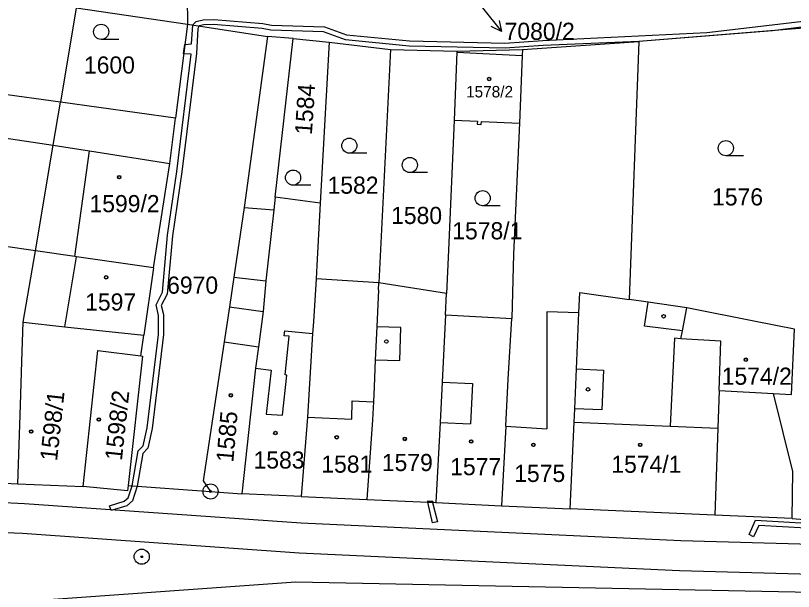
# Model space of a CAD drawing. Extents: x -593183 to -588034, y -1130415 to -1124994.
# Drawn here: x -589502.8 to -589425.6, y -1129493.8 to -1129436.7 of the extents above; entities that cross this region are included whole.
import ezdxf

# ---------------------------------------------------------------- set-up
doc = ezdxf.new("R2010")
doc.units = 0
for name, color, linetype in [('Vrstva 1', 7, 'Continuous'), ('Vrstva 16', 7, 'Continuous'), ('Vrstva 18', 7, 'Continuous'), ('Vrstva 19', 7, 'Continuous'), ('Vrstva 24', 7, 'Continuous'), ('Vrstva 25', 7, 'Continuous'), ('Vrstva 27', 7, 'Continuous'), ('Vrstva 4', 7, 'Continuous')]:
    doc.layers.add(name, color=color, linetype=linetype)

msp = doc.modelspace()

# ---------------------------------------------------------------- linework, layer by layer
at = {"layer": 'Vrstva 1'}
for p, q in [((-589485.79, -1129433.82), (-589485.74, -1129437.58)), ((-589496.78, -1129435.99), (-589498.34, -1129445.33)), ((-589496.78, -1129435.99), (-589485.74, -1129437.58)), ((-589485.74, -1129437.58), (-589486.92, -1129446.91)), ((-589485.74, -1129437.58), (-589477.8, -1129438.82)), ((-589419.17, -1129437.56), (-589440.96, -1129439.32)), ((-589477.8, -1129438.82), (-589480.11, -1129455.77)), ((-589475.25, -1129439.03), (-589477.8, -1129438.82)), ((-589477.02, -1129454.74), (-589475.25, -1129439.03)), ((-589475.25, -1129439.03), (-589471.69, -1129439.38)), ((-589471.69, -1129439.38), (-589472.56, -1129455.35)), ((-589471.69, -1129439.38), (-589465.61, -1129440.09)), ((-589452.5, -1129440.12), (-589440.96, -1129439.32)), ((-589440.96, -1129439.32), (-589441.94, -1129464.9)), ((-589465.61, -1129440.09), (-589466.75, -1129463.25)), ((-589465.61, -1129440.09), (-589459.01, -1129440.27)), ((-589459.01, -1129440.27), (-589452.5, -1129440.12)), ((-589452.5, -1129440.12), (-589452.53, -1129440.7)), ((-589459.01, -1129440.38), (-589459.3, -1129447.12)), ((-589459.01, -1129440.27), (-589459.01, -1129440.38)), ((-589452.53, -1129440.7), (-589452.82, -1129447.42)), ((-589499.06, -1129449.6), (-589498.34, -1129445.33)), ((-589486.92, -1129446.91), (-589498.34, -1129445.33)), ((-589487.49, -1129451.4), (-589486.92, -1129446.91)), ((-589459.3, -1129447.12), (-589459.85, -1129460)), ((-589452.82, -1129447.42), (-589453.39, -1129460.41)), ((-589500.81, -1129460.07), (-589499.06, -1129449.6)), ((-589489.09, -1129461.74), (-589487.49, -1129451.4)), ((-589477.02, -1129454.74), (-589477.16, -1129456.02)), ((-589472.56, -1129455.35), (-589477.02, -1129454.74)), ((-589472.56, -1129455.35), (-589472.9, -1129461.54)), ((-589480.11, -1129455.77), (-589481.12, -1129462.68)), ((-589477.16, -1129456.02), (-589477.96, -1129463.04)), ((-589502.03, -1129467.16), (-589500.81, -1129460.07)), ((-589496.91, -1129460.63), (-589500.81, -1129460.07)), ((-589459.85, -1129460), (-589460.06, -1129464.29)), ((-589496.74, -1129460.65), (-589496.91, -1129460.63)), ((-589489.09, -1129461.74), (-589496.74, -1129460.65)), ((-589453.39, -1129460.41), (-589453.58, -1129466.79)), ((-589489.09, -1129461.74), (-589490.05, -1129468.44)), ((-589472.9, -1129461.54), (-589472.98, -1129462.86)), ((-589481.12, -1129462.68), (-589481.56, -1129465.62)), ((-589477.96, -1129463.04), (-589478.23, -1129466.07)), ((-589472.98, -1129462.86), (-589473.25, -1129467.11)), ((-589466.75, -1129463.25), (-589472.98, -1129462.86)), ((-589466.78, -1129463.95), (-589466.75, -1129463.25)), ((-589460.06, -1129464.29), (-589466.75, -1129463.25)), ((-589466.78, -1129463.95), (-589466.96, -1129467.6)), ((-589460.16, -1129466.41), (-589460.06, -1129464.29)), ((-589446.91, -1129466.21), (-589446.82, -1129464.2)), ((-589446.82, -1129464.2), (-589441.94, -1129464.9)), ((-589481.56, -1129465.62), (-589482.08, -1129469.09)), ((-589440.06, -1129465.17), (-589441.94, -1129464.9)), ((-589436.22, -1129465.72), (-589440.06, -1129465.17)), ((-589478.23, -1129466.07), (-589478.7, -1129469.6)), ((-589460.16, -1129466.41), (-589460.48, -1129473.08)), ((-589460.16, -1129466.41), (-589453.58, -1129466.79)), ((-589447.16, -1129471.77), (-589446.91, -1129466.21)), ((-589436.65, -1129468.01), (-589436.22, -1129465.72)), ((-589429.4, -1129467.07), (-589436.22, -1129465.72)), ((-589502.16, -1129471.05), (-589502.03, -1129467.16)), ((-589502.03, -1129467.16), (-589497.91, -1129467.6)), ((-589473.25, -1129467.11), (-589473.32, -1129468.28)), ((-589453.93, -1129472.79), (-589453.58, -1129466.79)), ((-589425.52, -1129467.85), (-589429.4, -1129467.07)), ((-589497.91, -1129467.6), (-589490.05, -1129468.44)), ((-589466.96, -1129467.6), (-589467.11, -1129470.88)), ((-589425.83, -1129474.32), (-589425.52, -1129467.85)), ((-589490.36, -1129470.48), (-589490.05, -1129468.44)), ((-589473.32, -1129468.28), (-589473.83, -1129476.57)), ((-589436.8, -1129468.78), (-589436.65, -1129468.01)), ((-589482.08, -1129469.09), (-589484.16, -1129482.89)), ((-589496.07, -1129483.43), (-589494.61, -1129469.95)), ((-589494.61, -1129469.95), (-589490.36, -1129470.48)), ((-589478.7, -1129469.6), (-589478.98, -1129471.7)), ((-589490.18, -1129470.5), (-589491.61, -1129483.33)), ((-589490.36, -1129470.48), (-589490.18, -1129470.5)), ((-589467.11, -1129470.88), (-589467.23, -1129473.56)), ((-589502.3, -1129475.38), (-589502.16, -1129471.05)), ((-589478.98, -1129471.7), (-589480.35, -1129484.15)), ((-589447.33, -1129475.73), (-589447.16, -1129471.77)), ((-589460.48, -1129473.08), (-589460.67, -1129477.08)), ((-589454.16, -1129477.47), (-589453.93, -1129472.79)), ((-589467.23, -1129473.56), (-589467.29, -1129475.04)), ((-589433, -1129473.92), (-589427.62, -1129474.22)), ((-589427.62, -1129474.22), (-589425.83, -1129474.32)), ((-589425.7, -1129481.94), (-589427.62, -1129474.22)), ((-589502.55, -1129483.18), (-589502.3, -1129475.38)), ((-589467.29, -1129475.04), (-589467.37, -1129476.84)), ((-589447.39, -1129477.05), (-589447.33, -1129475.73)), ((-589473.83, -1129476.57), (-589474.45, -1129484.43)), ((-589467.37, -1129476.84), (-589467.94, -1129484.74)), ((-589460.67, -1129477.08), (-589461.09, -1129485.04)), ((-589447.77, -1129485.67), (-589447.39, -1129477.05)), ((-589454.16, -1129477.47), (-589454.58, -1129485.35)), ((-589425.76, -1129486.62), (-589425.7, -1129481.94)), ((-589509.35, -1129482.79), (-589502.55, -1129483.18)), ((-589502.55, -1129483.18), (-589496.07, -1129483.43)), ((-589491.61, -1129483.33), (-589491.67, -1129483.86)), ((-589491.61, -1129483.33), (-589483.44, -1129483.93)), ((-589484.16, -1129482.89), (-589483.44, -1129483.93)), ((-589491.67, -1129483.86), (-589496.07, -1129483.43)), ((-589483.44, -1129483.93), (-589480.35, -1129484.15)), ((-589474.45, -1129484.43), (-589480.35, -1129484.15)), ((-589474.45, -1129484.43), (-589467.94, -1129484.74)), ((-589467.94, -1129484.74), (-589461.09, -1129485.04)), ((-589461.09, -1129485.04), (-589454.58, -1129485.35)), ((-589454.58, -1129485.35), (-589447.77, -1129485.67)), ((-589433.43, -1129486.27), (-589447.77, -1129485.67)), ((-589425.76, -1129486.62), (-589433.43, -1129486.27)), ((-589425.76, -1129486.62), (-589417.39, -1129487.34)), ((-589544.77, -1129497.84), (-589474.97, -1129492.9)), ((-589474.97, -1129492.9), (-589350.68, -1129495.39))]:
    msp.add_line(p, q, dxfattribs=at)
for points in [[(-589459.3, -1129447.12), (-589456.98, -1129447.22), (-589457, -1129447.52), (-589456.6, -1129447.53), (-589456.58, -1129447.24), (-589452.82, -1129447.42)], [(-589433, -1129473.92), (-589432.83, -1129469.02), (-589436.8, -1129468.78)]]:
    msp.add_lwpolyline(points, dxfattribs=at)
at = {"layer": 'Vrstva 24'}
for centre, radius in [((-589483.44, -1129483.93), 0.75), ((-589483.44, -1129483.93), 0.0903), ((-589490.27, -1129490.4), 0.75), ((-589490.27, -1129490.4), 0.0903)]:
    msp.add_circle(centre, radius, dxfattribs=at)
at = {"layer": 'Vrstva 25'}
for p, q in [((-589456.46, -1129435.96), (-589454.602, -1129438.315)), ((-589492.54, -1129439.1), (-589494.29, -1129439.1)), ((-589467.93, -1129450.39), (-589469.68, -1129450.39)), ((-589430.59, -1129450.64), (-589432.34, -1129450.64)), ((-589461.93, -1129452.31), (-589463.68, -1129452.31)), ((-589473.51, -1129453.56), (-589475.26, -1129453.56)), ((-589454.71, -1129455.6), (-589456.46, -1129455.6))]:
    msp.add_line(p, q, dxfattribs=at)
msp.add_lwpolyline([(-589454.829, -1129437.22), (-589454.602, -1129438.315), (-589455.614, -1129437.84)], dxfattribs=at)
for centre, radius in [((-589494.29, -1129438.35), 0.75), ((-589455.82, -1129443.03), 0.175), ((-589455.82, -1129443.03), 0.15), ((-589469.68, -1129449.64), 0.75), ((-589432.34, -1129449.89), 0.75), ((-589463.68, -1129451.56), 0.75), ((-589475.26, -1129452.81), 0.75), ((-589492.5, -1129452.77), 0.175), ((-589492.5, -1129452.77), 0.15), ((-589456.46, -1129454.85), 0.75), ((-589493.8, -1129462.7), 0.175), ((-589493.8, -1129462.7), 0.15), ((-589438.51, -1129466.56), 0.175), ((-589466.01, -1129469.06), 0.175), ((-589430.36, -1129470.87), 0.175), ((-589430.36, -1129470.87), 0.15), ((-589446.01, -1129473.81), 0.175), ((-589481.43, -1129474.39), 0.175), ((-589481.43, -1129474.39), 0.15), ((-589494.52, -1129476.8), 0.175), ((-589494.52, -1129476.8), 0.15), ((-589501.24, -1129477.99), 0.175), ((-589501.24, -1129477.99), 0.15), ((-589477.01, -1129478.14), 0.175), ((-589477.01, -1129478.14), 0.15), ((-589470.93, -1129478.56), 0.175), ((-589470.93, -1129478.56), 0.15), ((-589464.18, -1129478.72), 0.175), ((-589464.18, -1129478.72), 0.15), ((-589457.6, -1129478.97), 0.175), ((-589457.6, -1129478.97), 0.15), ((-589451.43, -1129479.31), 0.175), ((-589451.43, -1129479.31), 0.15), ((-589440.84, -1129479.31), 0.175), ((-589440.84, -1129479.31), 0.15)]:
    msp.add_circle(centre, radius, dxfattribs=at)
at = {"layer": 'Vrstva 27'}
for p, q in [((-589434.24, -1129438.43), (-589420.14, -1129436.78)), ((-589485.32, -1129439.53), (-589485.19, -1129437.67)), ((-589485.19, -1129437.67), (-589484.88, -1129437.33)), ((-589484.88, -1129437.33), (-589484.16, -1129437.15)), ((-589484.56, -1129437.76), (-589484.72, -1129438.01)), ((-589484.1, -1129437.65), (-589484.56, -1129437.76)), ((-589484.16, -1129437.15), (-589483.13, -1129437.13)), ((-589483.15, -1129437.63), (-589484.1, -1129437.65)), ((-589478.32, -1129438.02), (-589483.15, -1129437.63)), ((-589483.13, -1129437.13), (-589478.26, -1129437.52)), ((-589478.26, -1129437.52), (-589477.39, -1129437.69)), ((-589477.39, -1129437.69), (-589472.15, -1129437.85)), ((-589472.15, -1129437.85), (-589469.97, -1129438.65)), ((-589420.06, -1129437.28), (-589427.72, -1129438.25)), ((-589484.72, -1129438.01), (-589484.84, -1129440.5)), ((-589477.45, -1129438.19), (-589478.32, -1129438.02)), ((-589472.23, -1129438.35), (-589477.45, -1129438.19)), ((-589470.07, -1129439.15), (-589472.23, -1129438.35)), ((-589450.48, -1129439.2), (-589434.24, -1129438.43)), ((-589427.72, -1129438.25), (-589440.96, -1129439.32)), ((-589463.74, -1129439.76), (-589470.07, -1129439.15)), ((-589469.97, -1129438.65), (-589463.7, -1129439.26)), ((-589463.7, -1129439.26), (-589454.25, -1129439.47)), ((-589454.25, -1129439.47), (-589450.48, -1129439.2)), ((-589440.96, -1129439.32), (-589450.46, -1129439.7)), ((-589486.11, -1129440.52), (-589486, -1129439.62)), ((-589486, -1129439.62), (-589485.32, -1129439.53)), ((-589454.23, -1129439.97), (-589463.74, -1129439.76)), ((-589450.46, -1129439.7), (-589454.23, -1129439.97)), ((-589486.79, -1129452.19), (-589485.36, -1129440.58)), ((-589484.84, -1129440.5), (-589486.29, -1129452.25)), ((-589485.36, -1129440.58), (-589486.11, -1129440.52)), ((-589487.72, -1129458.52), (-589486.79, -1129452.19)), ((-589486.29, -1129452.25), (-589487.22, -1129458.58)), ((-589488.22, -1129464.16), (-589487.72, -1129458.52)), ((-589487.22, -1129458.58), (-589487.74, -1129464.36)), ((-589488.85, -1129465.41), (-589488.22, -1129464.16)), ((-589487.74, -1129464.36), (-589488.35, -1129465.49)), ((-589488.62, -1129466.49), (-589488.85, -1129465.41)), ((-589488.35, -1129465.49), (-589488.12, -1129466.39)), ((-589488.12, -1129466.39), (-589488.12, -1129468.38)), ((-589488.62, -1129468.36), (-589488.62, -1129466.49)), ((-589489.74, -1129477.62), (-589488.62, -1129468.36)), ((-589488.12, -1129468.38), (-589489.24, -1129477.7)), ((-589490.12, -1129479.41), (-589489.74, -1129477.62)), ((-589489.24, -1129477.7), (-589489.66, -1129479.63)), ((-589490.61, -1129479.89), (-589490.12, -1129479.41)), ((-589491.23, -1129483.36), (-589490.61, -1129479.89)), ((-589490.17, -1129480.17), (-589490.73, -1129483.39)), ((-589489.66, -1129479.63), (-589490.17, -1129480.17)), ((-589491.62, -1129484.55), (-589491.23, -1129483.36)), ((-589490.73, -1129483.39), (-589491.2, -1129484.85)), ((-589511.12, -1129484.7), (-589501.9, -1129485.12)), ((-589493.46, -1129485.36), (-589492, -1129484.9)), ((-589492, -1129484.9), (-589491.62, -1129484.55)), ((-589491.2, -1129484.85), (-589491.74, -1129485.34)), ((-589461.91, -1129485), (-589461.9, -1129484.85)), ((-589461.9, -1129484.85), (-589461.41, -1129484.88)), ((-589461.41, -1129484.88), (-589461.42, -1129485.03)), ((-589501.9, -1129485.12), (-589474.47, -1129487.04)), ((-589493.31, -1129485.83), (-589493.46, -1129485.36)), ((-589491.74, -1129485.34), (-589493.31, -1129485.83)), ((-589461.42, -1129487.05), (-589461.91, -1129485)), ((-589461.91, -1129485), (-589461.42, -1129485.03)), ((-589461.42, -1129485.03), (-589461.91, -1129485)), ((-589461.42, -1129485.03), (-589460.93, -1129486.93)), ((-589474.47, -1129487.04), (-589436.82, -1129488.8)), ((-589460.93, -1129486.93), (-589461.42, -1129487.05)), ((-589430.04, -1129488.21), (-589429.4, -1129486.79)), ((-589429.4, -1129486.79), (-589424.35, -1129487.08)), ((-589502.08, -1129488.11), (-589511.39, -1129487.69)), ((-589429.08, -1129487.31), (-589429.59, -1129488.42)), ((-589424.37, -1129487.58), (-589429.08, -1129487.31)), ((-589474.65, -1129490.04), (-589502.08, -1129488.11)), ((-589429.59, -1129488.42), (-589430.04, -1129488.21)), ((-589436.82, -1129488.8), (-589415.61, -1129489.41)), ((-589436.93, -1129491.8), (-589474.65, -1129490.04)), ((-589415.65, -1129492.41), (-589436.93, -1129491.8))]:
    msp.add_line(p, q, dxfattribs=at)
at = {"layer": 'Vrstva 4'}
for p, q in [((-589459.01, -1129440.38), (-589452.53, -1129440.7)), ((-589498.34, -1129445.33), (-589504.82, -1129444.44)), ((-589505.37, -1129448.63), (-589499.06, -1129449.6)), ((-589499.06, -1129449.6), (-589495.46, -1129450.16)), ((-589496.91, -1129460.63), (-589495.46, -1129450.16)), ((-589495.46, -1129450.16), (-589487.49, -1129451.4)), ((-589480.11, -1129455.77), (-589477.16, -1129456.02)), ((-589500.81, -1129460.07), (-589504, -1129459.61)), ((-589497.91, -1129467.6), (-589496.74, -1129460.65)), ((-589481.12, -1129462.68), (-589477.96, -1129463.04)), ((-589481.56, -1129465.62), (-589478.23, -1129466.07)), ((-589440.4, -1129467.53), (-589440.06, -1129465.17)), ((-589446.91, -1129466.21), (-589450.1, -1129466.13)), ((-589450.1, -1129466.13), (-589450.09, -1129477.71)), ((-589464.57, -1129467.67), (-589466.96, -1129467.6)), ((-589464.66, -1129470.95), (-589464.57, -1129467.67)), ((-589436.65, -1129468.01), (-589440.4, -1129467.53)), ((-589476.14, -1129468.49), (-589476.09, -1129468)), ((-589475.65, -1129468.54), (-589476.14, -1129468.49)), ((-589476.09, -1129468), (-589473.32, -1129468.28)), ((-589476.06, -1129472.37), (-589475.65, -1129468.54)), ((-589482.08, -1129469.09), (-589478.7, -1129469.6)), ((-589437.45, -1129468.74), (-589437.88, -1129477.45)), ((-589436.8, -1129468.78), (-589437.45, -1129468.74)), ((-589467.11, -1129470.88), (-589464.66, -1129470.95)), ((-589478.98, -1129471.7), (-589477.43, -1129471.91)), ((-589447.16, -1129471.77), (-589444.46, -1129471.89)), ((-589477.43, -1129471.91), (-589477.94, -1129476.28)), ((-589476.3, -1129476.35), (-589475.88, -1129472.39)), ((-589475.88, -1129472.39), (-589476.06, -1129472.37)), ((-589444.46, -1129471.89), (-589444.63, -1129475.85)), ((-589460.48, -1129473.08), (-589457.48, -1129473.22)), ((-589457.48, -1129473.22), (-589457.67, -1129477.22)), ((-589433, -1129473.92), (-589433.13, -1129477.65)), ((-589469.43, -1129476.75), (-589469.39, -1129474.94)), ((-589469.39, -1129474.94), (-589467.29, -1129475.04)), ((-589477.94, -1129476.28), (-589476.3, -1129476.35)), ((-589444.63, -1129475.85), (-589447.33, -1129475.73)), ((-589473.83, -1129476.57), (-589469.43, -1129476.75)), ((-589460.67, -1129477.08), (-589457.67, -1129477.22)), ((-589447.39, -1129477.05), (-589437.88, -1129477.45)), ((-589454.16, -1129477.47), (-589450.09, -1129477.71)), ((-589437.88, -1129477.45), (-589433.13, -1129477.65)), ((-589433.13, -1129477.65), (-589433.43, -1129486.27))]:
    msp.add_line(p, q, dxfattribs=at)

# ---------------------------------------------------------------- texts
at = {"layer": 'Vrstva 16'}
msp.add_text('7080/2', height=1.7, dxfattribs=at).set_placement((-589454.28, -1129439.15))
at = {"layer": 'Vrstva 18'}
for s, p in [('1600', (-589496, -1129442.49)), ('1582', (-589471.84, -1129454.41)), ('1576', (-589433.71, -1129455.57)), ('1580', (-589465.54, -1129457.41)), ('1578/1', (-589459.473, -1129458.93)), ('6970', (-589487.75, -1129464.32))]:
    msp.add_text(s, height=1.7, dxfattribs=at).set_placement(p)
msp.add_text('1584', height=1.7, rotation=86.02749, dxfattribs=at).set_placement((-589473.4, -1129448.61))
at = {"layer": 'Vrstva 19'}
for s, height, p in [('1578/2', 1.14, (-589458.107, -1129444.86)), ('1599/2', 1.7, (-589495.45, -1129456.24)), ('1597', 1.7, (-589495.88, -1129465.99)), ('1574/2', 1.7, (-589432.751, -1129473.35)), ('1583', 1.7, (-589479.18, -1129481.66)), ('1579', 1.7, (-589466.46, -1129481.91)), ('1574/1', 1.7, (-589443.699, -1129482.08)), ('1581', 1.7, (-589472.46, -1129482.07)), ('1577', 1.7, (-589459.68, -1129482.32)), ('1575', 1.7, (-589453.33, -1129482.99))]:
    msp.add_text(s, height=height, dxfattribs=at).set_placement(p)
for s, rotation, p in [('1598/2', 83.78433, (-589492.24, -1129480.92)), ('1598/1', 83.78433, (-589498.67, -1129480.97)), ('1585', 84.98691, (-589481.19, -1129481.09))]:
    msp.add_text(s, height=1.7, rotation=rotation, dxfattribs=at).set_placement(p)

doc.saveas('drawing.dxf')
